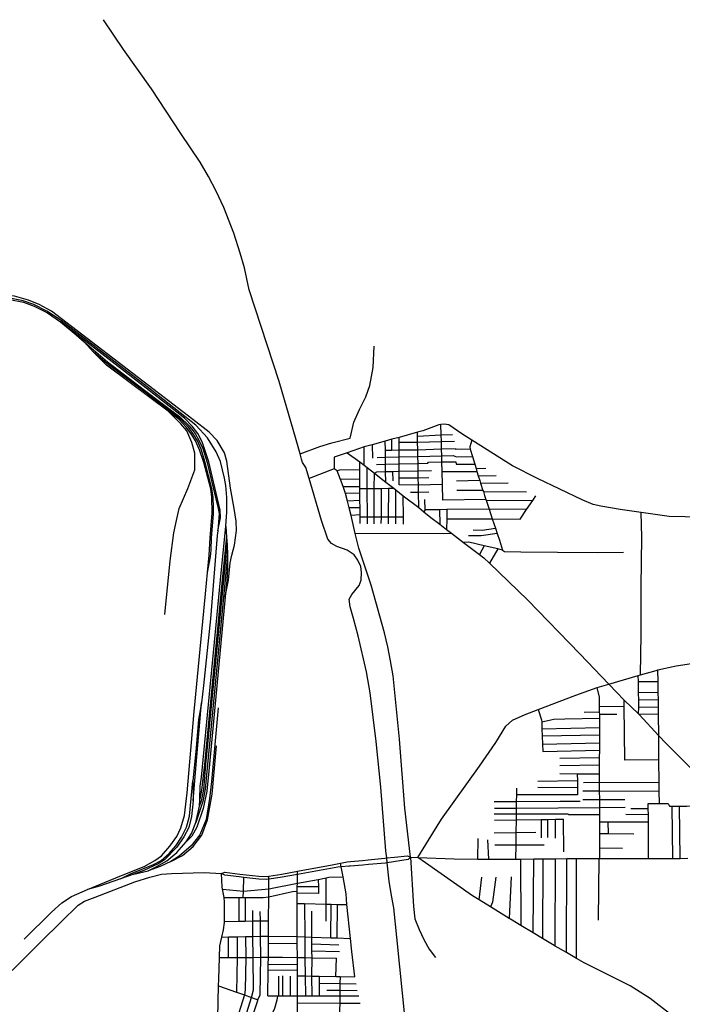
# Model space of a CAD drawing. Header units: millimetres. Extents: x 664923 to 767831, y 3118803 to 3207600.
# Tile 281 of 422: x 725513 to 727552, y 3154375 to 3157404. Entities that reach past the tile are written whole.
import ezdxf

# ---------------------------------------------------------------- set-up
doc = ezdxf.new("R2010")
doc.units = ezdxf.units.MM
for name, color, linetype in [('railways', 4, 'Continuous'), ('roads_2', 2, 'Continuous'), ('roads_3', 3, 'Continuous')]:
    doc.layers.add(name, color=color, linetype=linetype)

msp = doc.modelspace()

# ---------------------------------------------------------------- linework, layer by layer
at = {"layer": 'railways'}
for points in [[(726145.69, 3155628.5), (726155.42, 3155679.84), (726160.39, 3155732.83), (726165.34, 3155756.58), (726174.02, 3155788.09), (726180.25, 3155833.26), (726178.92, 3155861.7), (726172.96, 3155900.23), (726161.31, 3155963.28), (726150.06, 3156045.57), (726143.37, 3156071.21), (726120.21, 3156109.99), (726096.53, 3156134.92), (726046.1, 3156173.75), (725940.54, 3156254.8), (725610.72, 3156507.88), (725572.45, 3156528.3), (725539.92, 3156540.93), (725496.96, 3156553.77), (725457.23, 3156559.16), (725429.03, 3156558.23), (725383.89, 3156552.94), (725356, 3156545.86), (725324.78, 3156530.46)], [(725482.28, 3156543.1), (725524.57, 3156534.87), (725557.46, 3156523.39), (725598.86, 3156502.07), (725638.42, 3156474.95), (725686.76, 3156434.33), (725711.62, 3156412.87), (725782.88, 3156351.38), (725897.45, 3156264.16), (726005.62, 3156182.28), (726034.85, 3156154.83), (726052.81, 3156130.83), (726064.27, 3156111.06), (726076.94, 3156084.65), (726089.92, 3156042.2), (726108.8, 3155963.56), (726124.21, 3155900.16), (726126.97, 3155884.71), (726122.27, 3155831.56), (726121.02, 3155817.42), (726099.71, 3155560.53), (726078.63, 3155356.41), (726072.56, 3155302.17)], [(725863.85, 3154775.26), (725907.95, 3154786.16), (725933.06, 3154797.61), (725965.75, 3154816.7), (725996.97, 3154842.11), (726025.15, 3154874.59), (726041.28, 3154900.48), (726055.12, 3154934.78), (726065.96, 3154984.23), (726067.47, 3155006.18), (726068.45, 3155046.01), (726072.17, 3155073.39), (726131.21, 3155681.49), (726147.72, 3155845.71), (726150.34, 3155890.37), (726150.85, 3155934.23), (726147.42, 3155971.48), (726143.71, 3155993.51), (726130.73, 3156045.38), (726117.6, 3156074.56), (726091.25, 3156118.09), (726055.31, 3156157.2), (725904.97, 3156275.08), (725640.48, 3156478.64), (725596.81, 3156507.61), (725556.99, 3156528.38), (725523.91, 3156539.28), (725482.38, 3156547.91)], [(726122.27, 3155831.56), (726130.6, 3155872.05), (726130.42, 3155895.02), (726113.42, 3155964.74), (726094.53, 3156044.48), (726082.88, 3156081.24), (726074.09, 3156105.13), (726061.42, 3156130.86), (726043.77, 3156153.36), (726019.77, 3156178.75), (725902.06, 3156270.5), (725638.42, 3156474.95)], [(726091.21, 3155703.3), (726100.44, 3155751.33), (726102.08, 3155772.3), (726103.14, 3155810), (726109.65, 3155883.01), (726109.5, 3155905.04), (726108.26, 3155933.84), (726104.63, 3155961.45), (726083.26, 3156041.68), (726071.54, 3156082.78), (726060.11, 3156108.26), (726048.81, 3156126.95), (726030.99, 3156151.35), (726005.49, 3156176.84), (725894.6, 3156261.03), (725780.66, 3156346.14), (725739.94, 3156381.84), (725711.62, 3156412.87)], [(725526.96, 3154575.23), (725611.39, 3154658.21), (725642.35, 3154687.27), (725672.72, 3154706.51), (725721.8, 3154728.61), (725826.13, 3154771.77), (725896.38, 3154798.7), (725928.89, 3154817.22), (725949.1, 3154831.65), (725974.82, 3154861.18), (725996.67, 3154891.6), (726008.91, 3154918.38), (726020.18, 3154955.91), (726028.38, 3155025.41), (726049.94, 3155275.68), (726076.07, 3155552.66), (726084.85, 3155637.62), (726091.21, 3155703.3), (726096.37, 3155756.69), (726099.3, 3155810.6), (726105.69, 3155886.36), (726104.76, 3155935), (726100.94, 3155961.23), (726079.28, 3156042.28), (726066.79, 3156080.93), (726054.1, 3156108.15), (726042.93, 3156127.51), (726025.54, 3156150.44), (726002.24, 3156174.87), (725969.62, 3156199.38), (725853.14, 3156286.9), (725779.79, 3156341.51), (725739.94, 3156381.84)], [(725959.3, 3155574.77), (725975.82, 3155739.37), (725987.29, 3155825.25), (725995.04, 3155863.21), (726003.34, 3155900.64), (726030.87, 3155961.54), (726051.9, 3156019.61), (726051.75, 3156070.18), (726043.18, 3156103.2), (726027.45, 3156139.07), (726009, 3156160.74), (725969.62, 3156199.38)], [(726147.72, 3155845.71), (726149.53, 3155813.02), (726150.94, 3155787.47), (726152.55, 3155758.64), (726145.74, 3155680.51), (726090.63, 3155112.71), (726084.21, 3155037.1), (726076.83, 3154998.87), (726055.12, 3154934.78)], [(726149.53, 3155813.02), (726136.06, 3155681.17), (726081.34, 3155112.72), (726072.66, 3155033.99), (726067.47, 3155006.18)], [(726065.96, 3154984.23), (726073.81, 3155004.97), (726079.21, 3155035.65), (726085.98, 3155113), (726140.89, 3155680.84), (726150.94, 3155787.47)], [(726152.55, 3155758.64), (726152.63, 3155714.22), (726150.57, 3155680.18), (726145.69, 3155628.5), (726096.61, 3155113.59), (726089.35, 3155031.23), (726077.62, 3154977.36), (726058.04, 3154920.23), (726042.33, 3154892.44), (726025.15, 3154874.59)], [(726072.56, 3155302.17), (726063.57, 3155251.54), (726055.22, 3155152.65), (726046.15, 3155062.59), (726046.86, 3155025.47), (726046.92, 3155001.27), (726041.43, 3154952.74), (726033.32, 3154919.27), (726018.3, 3154890.29), (725997.04, 3154858.32), (725958.41, 3154820.05), (725939.38, 3154807.03), (725895.35, 3154786.61), (725863.85, 3154775.26), (725823.26, 3154761.3), (725758.19, 3154738.95), (725721.8, 3154728.61)], [(726046.92, 3155001.27), (726056.12, 3155112.82), (726072.56, 3155302.17)], [(726123.86, 3155287.31), (726102.89, 3155060.92), (726096.76, 3155008.1), (726086.58, 3154943.87), (726067.79, 3154896), (726040.4, 3154862.2), (726003.5, 3154830.72), (725978.11, 3154814.08), (725944.96, 3154798.63), (725907.95, 3154786.16)], [(725978.11, 3154814.08), (726014.48, 3154832.47), (726047, 3154860.98), (726073.78, 3154895.54), (726091.43, 3154943), (726104.79, 3155022.11), (726118.96, 3155170.09)], [(725823.26, 3154761.3), (725853.98, 3154776.42), (725924.92, 3154804.98), (725948.6, 3154817.95), (725972.52, 3154839.23), (725993.4, 3154863.01), (726010.93, 3154889.6), (726026.74, 3154920.23), (726035.52, 3154953.99), (726046.15, 3155062.59)]]:
    msp.add_lwpolyline(points, dxfattribs=at)
at = {"layer": 'roads_2'}
for points in [[(726380.2, 3156052.2), (726375.75, 3156068.69), (726364.16, 3156111.62), (726311.81, 3156291.57), (726218.78, 3156572.81), (726204.41, 3156640.86), (726191.53, 3156686.1), (726171.59, 3156747.54), (726141.41, 3156826.81), (726117.69, 3156877.08), (726093.64, 3156922.3), (726067.95, 3156965.4), (726009.36, 3157054.39), (725918.65, 3157191.61), (725832.26, 3157312.97), (725770.46, 3157404.2)], [(727757.63, 3155870.57), (727511.43, 3155875.64), (727425.64, 3155887.86), (727361.2, 3155897.05), (727300.95, 3155907.83), (727277.88, 3155913.04), (727243.9, 3155927.06), (727105.88, 3155992.94), (727029.9, 3156031.71), (726904.5, 3156110.94), (726873.77, 3156130.35), (726833.41, 3156158.28), (726819.27, 3156159.89), (726809.39, 3156158.83), (726802.86, 3156158.11), (726753.5, 3156139.34), (726736.97, 3156134.82), (726680.37, 3156119.36), (726658.06, 3156113.26), (726638, 3156107.77), (726597.3, 3156096.66), (726581.01, 3156092.21), (726573.37, 3156089.65), (726520.53, 3156071.95), (726480.73, 3156058.62), (726480.62, 3156022.65), (726404.25, 3155992.8)], [(726520.53, 3156071.95), (726559.54, 3156043.87), (726573.36, 3156033.52), (726581.92, 3156026.82), (726604.46, 3156009.17), (726639.35, 3155981.86), (726663.83, 3155962.7), (726670.49, 3155957.49), (726693.29, 3155939.64), (726741.42, 3155903.01), (726756.93, 3155890.44), (726778.62, 3155872.85), (726805.35, 3155852.45), (726826.52, 3155836.29), (726841.59, 3155824.79), (726878.89, 3155796.31), (726927.51, 3155759.2), (726941.33, 3155748.65), (726958.41, 3155732.15), (727075.22, 3155619.3), (727236.3, 3155452.83), (727325.65, 3155360.18), (727373.04, 3155311.27), (727417.56, 3155268.57), (727419.7, 3155266.25), (727479.76, 3155201.12), (727502.58, 3155177.58), (727695.03, 3154986.14)], [(726383.67, 3156042.33), (726380.2, 3156052.2)], [(726700.63, 3154318.14), (726673.84, 3154581.26), (726664.58, 3154671.85), (726656.78, 3154710.27), (726650.36, 3154753.48), (726644.04, 3154810.33), (726642.38, 3154825.26), (726639.88, 3154847.74), (726624.39, 3155043.02), (726610.23, 3155183.37), (726591.13, 3155333.84), (726580.39, 3155398.36), (726554.8, 3155508.99), (726540.66, 3155561.78), (726529.61, 3155597.98), (726526.77, 3155621.04), (726534.83, 3155635.72), (726557.24, 3155663.73), (726564.07, 3155680.46), (726564.81, 3155703.89), (726562.97, 3155722.24), (726553.05, 3155741.9), (726542.01, 3155758.29), (726520.27, 3155772.69), (726488.78, 3155783.95), (726472.52, 3155792.53), (726461.23, 3155806.23), (726441.94, 3155863.67), (726404.25, 3155992.8), (726393.5, 3156026.81), (726383.67, 3156042.33)], [(726716.03, 3154828.28), (726698.5, 3154978.3), (726682, 3155190.33), (726662.35, 3155385.63), (726654.27, 3155432.23), (726645.83, 3155475.37), (726635.42, 3155518.24), (726594.53, 3155664.2), (726556.2, 3155778.41), (726545.78, 3155823.03), (726532.66, 3155879.25), (726527.19, 3155902.71), (726521.54, 3155923.39), (726515.09, 3155946.25), (726508.6, 3155967.72), (726500.59, 3155989.89), (726489.62, 3156015.87), (726480.62, 3156022.65)], [(726737.79, 3154826.93), (726771.41, 3154880.1), (726811.28, 3154945.17), (726928.24, 3155108.04), (726978.4, 3155180.88), (727008.99, 3155231.25), (727029.54, 3155248.75), (727068.57, 3155267.04), (727108.21, 3155282.17), (727223.86, 3155326.32), (727290.44, 3155349.98), (727325.65, 3155360.18), (727416.34, 3155386.46), (727423.17, 3155388.44), (727471.09, 3155402.32), (727477.01, 3155403.66), (727533.27, 3155416.3), (727580.34, 3155423.92), (727632.69, 3155428.18), (727712.12, 3155427.77), (727775, 3155428.13)], [(726133.65, 3154778.04), (726144.56, 3154781.15), (726190.78, 3154775.62), (726248.71, 3154769.23), (726275.51, 3154768.52), (726279.52, 3154769.14), (726319.68, 3154775.36), (726368.2, 3154784.33), (726474.83, 3154804.05), (726500.11, 3154809.08), (726521, 3154813.23), (726530.61, 3154814.18)], [(726530.61, 3154814.18), (726567.82, 3154817.87)], [(726567.82, 3154817.87), (726585.49, 3154819.62)], [(726585.49, 3154819.62), (726636.32, 3154824.65)], [(726636.32, 3154824.65), (726642.38, 3154825.26), (726666.05, 3154827.6), (726706.83, 3154832.05), (726716.03, 3154828.28)], [(726716.03, 3154828.28), (726708.83, 3154820.67), (726644.04, 3154810.33), (726639.05, 3154809.54)], [(726716.03, 3154828.28), (726737.79, 3154826.93), (726849.56, 3154822.18), (726922.65, 3154822.11), (726955.5, 3154822.06), (727039.96, 3154821.97), (727053.79, 3154822.07), (727094.69, 3154822.4), (727122.76, 3154822.64), (727161.26, 3154822.96), (727196.72, 3154823.26), (727226.1, 3154823.5), (727255.13, 3154823.74), (727295.73, 3154823.69), (727297.93, 3154823.69), (727448.37, 3154823.45), (727503.85, 3154823.37), (727521.7, 3154823.61), (727545.2, 3154823.92), (727568.47, 3154824.22)], [(727521.46, 3154340.03), (727453.4, 3154393.47), (727391.73, 3154431.46), (727344.49, 3154455.45), (727249.79, 3154502.33), (727226.16, 3154516.07), (727195.27, 3154534.06), (727160.24, 3154554.44), (727152.96, 3154558.69), (727121.68, 3154577.54), (727093, 3154594.82), (727054.82, 3154617.85), (727022.84, 3154637.13), (727019.49, 3154639.19), (726962.07, 3154674.5), (726926.74, 3154696.23), (726906.12, 3154708.91), (726761.86, 3154810.24), (726737.79, 3154826.93)], [(726530.19, 3154800.23), (726525.9, 3154799.87), (726502.26, 3154797.69), (726492.2, 3154796.77), (726368.01, 3154774.48), (726314.68, 3154764.92), (726279.46, 3154760.23), (726272.96, 3154759.36), (726248.48, 3154759.84), (726202.27, 3154765.28), (726188.87, 3154766.85), (726144.46, 3154772.28), (726133.65, 3154778.04)], [(726569.27, 3154803.57), (726530.19, 3154800.23)], [(726586.78, 3154805.07), (726569.27, 3154803.57)], [(726639.05, 3154809.54), (726586.78, 3154805.07)], [(725399.47, 3154471.25), (725451.43, 3154470.2), (725475.57, 3154473.53), (725492.11, 3154481.05), (725578.61, 3154568.12), (725640.6, 3154629.28), (725692.66, 3154679.79), (725712.52, 3154692.28), (725744.81, 3154705.14), (725867.63, 3154751.97), (725913.42, 3154766.72), (725949.21, 3154775.02), (725980.06, 3154777.38), (726080.89, 3154780.42), (726133.65, 3154778.04)]]:
    msp.add_lwpolyline(points, dxfattribs=at)
at = {"layer": 'roads_3'}
for points in [[(726375.75, 3156068.69), (726436.68, 3156091.29), (726473.9, 3156101.97), (726530.42, 3156116.73), (726540.71, 3156165.87), (726558.41, 3156205.08), (726578.11, 3156244.34), (726590.84, 3156278.72), (726600.22, 3156334.45), (726603.58, 3156399.41)], [(726815.34, 3155925.78), (726814.09, 3155974.69), (726813.08, 3156014.09), (726812.33, 3156043.7), (726811.84, 3156062.64), (726811.31, 3156083.74), (726810.72, 3156106.38), (726810.22, 3156126.58), (726809.39, 3156158.83)], [(726680.41, 3155972.79), (726680.4, 3155994.84), (726680.39, 3156015.07), (726680.39, 3156037.71), (726680.38, 3156059.26), (726680.37, 3156080.59), (726680.37, 3156104.1), (726680.37, 3156119.36)], [(726741.42, 3155903.01), (726740.5, 3155951.09), (726740.08, 3155972.72), (726739.65, 3155995.05), (726739.23, 3156016.47), (726738.81, 3156039.12), (726738.4, 3156060.39), (726737.99, 3156081.34), (726737.55, 3156104.91), (726737.2, 3156122.87), (726736.97, 3156134.82)], [(726737.2, 3156122.87), (726810.22, 3156126.58), (726845.24, 3156127.86)], [(726573.36, 3156033.52), (726573.37, 3156089.65)], [(726597.3, 3156096.66), (726598.36, 3156054.78)], [(726639.35, 3155981.86), (726639, 3156014.08), (726638.76, 3156036.71), (726638.53, 3156058.46), (726638.3, 3156080.03), (726638, 3156107.77)], [(726638.3, 3156080.03), (726657.86, 3156080.3), (726680.37, 3156080.59), (726737.99, 3156081.34), (726811.31, 3156083.74), (726853.56, 3156085.12), (726854.7, 3156081.77)], [(726657.86, 3156080.3), (726658.06, 3156113.26)], [(726680.37, 3156104.1), (726737.55, 3156104.91), (726810.72, 3156106.38), (726851.36, 3156107.35)], [(726904.5, 3156110.94), (726898.21, 3156090.46), (726898.91, 3156082.46), (726905.89, 3156059.92), (726913.15, 3156036.5), (726917.17, 3156023.49), (726920.12, 3156013.99), (726924.2, 3156000.81), (726928.92, 3155986.15), (726931.34, 3155978.68), (726938.65, 3155956), (726939.77, 3155952.55), (726943.76, 3155940.15), (726947.56, 3155928.39), (726948.24, 3155926.3), (726957.36, 3155898.04), (726967.16, 3155868.41), (726976.64, 3155840.3), (726982.36, 3155823.31), (726989.17, 3155803.15), (726999.11, 3155772.38), (727004.63, 3155768.27), (727055.57, 3155766.88), (727167.86, 3155766.23), (727291.78, 3155765.51), (727371.2, 3155766.52)], [(726612.62, 3156057.49), (726638.53, 3156058.46), (726680.38, 3156059.26), (726738.4, 3156060.39), (726811.84, 3156062.64), (726847.35, 3156063.72), (726856.98, 3156059.32)], [(726898.91, 3156082.46), (726854.7, 3156081.77)], [(726856.98, 3156059.32), (726905.89, 3156059.92)], [(726560.54, 3155854.77), (726560.44, 3155874.04), (726560.41, 3155880.94), (726560.28, 3155902.98), (726560.18, 3155924.71), (726560.05, 3155947.51), (726559.98, 3155962.04), (726559.94, 3155968.62), (726559.83, 3155990.35), (726559.67, 3156019.58), (726559.54, 3156043.87)], [(726583.19, 3155853.06), (726583.03, 3155874.03), (726582.39, 3155962.19), (726581.92, 3156026.82)], [(726611.34, 3156036.05), (726638.76, 3156036.71), (726680.39, 3156037.71), (726738.81, 3156039.12), (726769.35, 3156039.87), (726770.67, 3156043.27), (726812.33, 3156043.7), (726855.12, 3156044.13), (726856.34, 3156036.35)], [(726856.34, 3156036.35), (726913.15, 3156036.5)], [(726917.17, 3156023.49), (726946.93, 3156024.48)], [(726559.67, 3156019.58), (726496.92, 3156018.84), (726489.62, 3156015.87)], [(726603.8, 3155853.61), (726603.88, 3155874.04), (726604.27, 3155962.32), (726604.46, 3156009.17)], [(726604.46, 3156009.17), (726612.09, 3156012.94), (726639, 3156014.08), (726660.52, 3156014.6), (726680.39, 3156015.07), (726739.23, 3156016.47), (726780.54, 3156017.2)], [(726660.52, 3156014.6), (726661.09, 3155985.12)], [(726680.4, 3155994.84), (726739.65, 3155995.05), (726771.57, 3155995.45)], [(726813.08, 3156014.09), (726920.12, 3156013.99)], [(726924.2, 3156000.81), (726978.9, 3156001.99)], [(726559.83, 3155990.35), (726500.59, 3155989.89)], [(726508.6, 3155967.72), (726559.94, 3155968.62)], [(726814.09, 3155974.69), (726740.08, 3155972.72), (726680.41, 3155972.79)], [(726928.92, 3155986.15), (726857.47, 3155984.86)], [(726931.34, 3155978.68), (727016.27, 3155979.14)], [(726560.05, 3155947.51), (726515.09, 3155946.25)], [(726559.98, 3155962.04), (726582.39, 3155962.19), (726604.27, 3155962.32), (726626.16, 3155962.46), (726648.17, 3155962.59), (726663.83, 3155962.7)], [(726625.78, 3155854.5), (726625.85, 3155874.03), (726626.16, 3155962.46)], [(726648.17, 3155962.59), (726647.12, 3155874.03), (726646.88, 3155853.37)], [(726670.88, 3155853.22), (726670.81, 3155874.02), (726670.49, 3155957.49)], [(726693.66, 3155852.74), (726693.57, 3155874.02), (726693.29, 3155939.64)], [(726715.67, 3155950.75), (726740.5, 3155951.09), (726772.11, 3155951.54)], [(726938.65, 3155956), (726857.73, 3155955.33)], [(726939.77, 3155952.55), (727072.34, 3155951.75)], [(727053.04, 3155867.66), (727072.8, 3155896.88), (727091.79, 3155924.94), (727101.5, 3155939.31)], [(726560.18, 3155924.71), (726521.54, 3155923.39)], [(726560.28, 3155902.98), (726527.19, 3155902.71)], [(726760.78, 3155896.29), (726760.17, 3155927.66)], [(726947.56, 3155928.39), (726815.34, 3155925.78)], [(726948.24, 3155926.3), (727091.79, 3155924.94)], [(726560.41, 3155880.94), (726532.66, 3155879.25)], [(726693.57, 3155874.02), (726670.81, 3155874.02), (726647.12, 3155874.03), (726625.85, 3155874.03), (726603.88, 3155874.04), (726583.03, 3155874.03), (726560.44, 3155874.04)], [(727072.8, 3155896.88), (726957.36, 3155898.04), (726827.86, 3155896.89), (726804.93, 3155896.69), (726760.78, 3155896.29), (726756.93, 3155890.44)], [(726804.93, 3155896.69), (726805.35, 3155852.45)], [(726827.86, 3155896.89), (726827.23, 3155868.4), (726826.52, 3155836.29)], [(727423.17, 3155388.44), (727425.23, 3155513.25), (727425.87, 3155659.7), (727427.37, 3155812.11), (727425.64, 3155887.86)], [(726827.23, 3155868.4), (726967.16, 3155868.41), (727053.04, 3155867.66)], [(726545.78, 3155823.03), (726841.59, 3155824.79)], [(726982.36, 3155823.31), (726933.12, 3155816.33), (726893.9, 3155816.03)], [(726908.88, 3155835.3), (726936.61, 3155833.84), (726976.64, 3155840.3)], [(726999.11, 3155772.38), (726984.41, 3155775.86), (726942.72, 3155785.73), (726895.34, 3155796.93), (726878.89, 3155796.31)], [(726942.72, 3155785.73), (726927.51, 3155759.2)], [(726984.41, 3155775.86), (726958.41, 3155732.15)], [(727479.76, 3155201.12), (727478.86, 3155267.36), (727478.55, 3155290.46), (727478.26, 3155311.42), (727477.96, 3155334.07), (727477.48, 3155368.65), (727477.01, 3155403.66)], [(727417.56, 3155268.57), (727417.8, 3155289.46), (727418.05, 3155310.71), (727417.54, 3155333.51), (727416.76, 3155367.93), (727416.34, 3155386.46)], [(727416.76, 3155367.93), (727477.48, 3155368.65)], [(727297.93, 3154823.69), (727297.91, 3154856.18), (727297.88, 3154900.54), (727297.85, 3154936.29), (727297.84, 3154959.04), (727297.83, 3154981), (727297.76, 3155005.45), (727297.66, 3155032.2), (727297.58, 3155057.07), (727297.47, 3155084.49), (727297.43, 3155095.36), (727297.5, 3155110.84), (727297.62, 3155133.67), (727297.73, 3155156.47), (727297.84, 3155179.39), (727297.95, 3155203.43), (727298.06, 3155226.62), (727298.13, 3155239.33), (727297.9, 3155255.08), (727297.72, 3155268.19), (727297.64, 3155274.31), (727297.4, 3155291.15), (727297, 3155320.04), (727290.44, 3155349.98)], [(727477.96, 3155334.07), (727417.54, 3155333.51)], [(727374.93, 3155126.27), (727373.25, 3155292.61), (727373.04, 3155311.27)], [(727478.26, 3155311.42), (727418.05, 3155310.71)], [(727108.21, 3155282.17), (727119.01, 3155250.77), (727119.33, 3155243.98), (727120.07, 3155227.53), (727120.22, 3155222.87), (727120.95, 3155200.23), (727121.73, 3155175.8), (727122.46, 3155152.93)], [(727297.64, 3155274.31), (727249.92, 3155273.23)], [(727297.4, 3155291.15), (727373.25, 3155292.61)], [(727297.72, 3155268.19), (727350.65, 3155268.14)], [(727417.8, 3155289.46), (727478.55, 3155290.46)], [(727478.86, 3155267.36), (727419.7, 3155266.25)], [(727119.33, 3155243.98), (727156.47, 3155252.34), (727190.9, 3155253.77), (727297.9, 3155255.08)], [(727120.22, 3155222.87), (727298.06, 3155226.62)], [(727297.95, 3155203.43), (727120.95, 3155200.23)], [(727121.73, 3155175.8), (727297.84, 3155179.39)], [(727481.42, 3154992.98), (727480.85, 3155031.26), (727480.65, 3155043.84), (727480.58, 3155056.37), (727480.18, 3155126.88), (727479.76, 3155201.12)], [(727122.46, 3155152.93), (727297.73, 3155156.47)], [(727297.62, 3155133.67), (727175.04, 3155131.14)], [(727480.18, 3155126.88), (727374.93, 3155126.27)], [(727174.7, 3155084.7), (727228.89, 3155084.6), (727297.47, 3155084.49)], [(727297.5, 3155110.84), (727175.47, 3155109.11)], [(727228.89, 3155084.6), (727228.98, 3155062.42), (727229.06, 3155041.36), (727229.14, 3155019.88)], [(727228.98, 3155062.42), (727106.99, 3155060.52)], [(727480.58, 3155056.37), (727297.58, 3155057.07), (727248.15, 3155056.98)], [(727039.96, 3154821.97), (727040.51, 3154865.8), (727040.98, 3154903.66), (727041.47, 3154942.69), (727041.7, 3154961.24), (727041.93, 3154978.79), (727042.17, 3154998.91), (727042.43, 3155019.49), (727042.69, 3155040.54)], [(727229.06, 3155041.36), (727106.99, 3155041.61)], [(727246.33, 3155031.69), (727297.66, 3155032.2), (727480.85, 3155031.26)], [(726973.52, 3154998.65), (727042.17, 3154998.91), (727175.64, 3155000.18), (727238.03, 3154999.69)], [(727229.14, 3155019.88), (727042.43, 3155019.49)], [(727245.88, 3155005.67), (727297.76, 3155005.45), (727374.79, 3155005.6)], [(726973.97, 3154978.2), (727041.93, 3154978.79), (727297.83, 3154981), (727376.03, 3154981.29)], [(727447.38, 3154976.17), (727393.2, 3154975.99)], [(727447.26, 3154992.76), (727481.42, 3154992.98), (727508.63, 3154992.65), (727512.82, 3154984.61), (727520.11, 3154984.66), (727543.38, 3154984.86), (727565.8, 3154985.05), (727695.03, 3154986.14)], [(727448.37, 3154823.45), (727447.64, 3154936.57), (727447.49, 3154958.2), (727447.38, 3154976.17), (727447.26, 3154992.76)], [(727520.11, 3154984.66), (727521.7, 3154823.61)], [(727545.2, 3154823.92), (727543.38, 3154984.86)], [(726973.44, 3154961.09), (727041.7, 3154961.24), (727199.63, 3154961.59), (727201.37, 3154959.17), (727297.84, 3154959.04)], [(726974.1, 3154941.8), (727041.47, 3154942.69), (727117.43, 3154943.7), (727137.89, 3154943.97), (727162.19, 3154944.3), (727186.86, 3154944.62)], [(727117.43, 3154943.7), (727117.3, 3154886.88)], [(727138.2, 3154888.21), (727137.89, 3154943.97)], [(727161.77, 3154886.67), (727162.19, 3154944.3)], [(727187.17, 3154843.92), (727186.86, 3154944.62)], [(727297.85, 3154936.29), (727324.26, 3154936.33), (727447.64, 3154936.57)], [(727324.47, 3154900.36), (727324.26, 3154936.33)], [(727447.49, 3154958.2), (727378.08, 3154958.81)], [(726973.11, 3154903.03), (727040.98, 3154903.66), (727101.04, 3154904.21)], [(726922.65, 3154822.11), (726923.41, 3154885.41)], [(726952.43, 3154880.78), (726955.5, 3154822.06)], [(727297.88, 3154900.54), (727324.47, 3154900.36), (727403.06, 3154899.78)], [(726974.7, 3154865.83), (727040.51, 3154865.8), (727126.58, 3154865.74)], [(727297.91, 3154856.18), (727368.11, 3154855.15)], [(726716.03, 3154828.28), (726725.24, 3154676.29), (726728.8, 3154638.48), (726742.49, 3154605.63), (726756.14, 3154574.93), (726773.26, 3154544.52), (726792.26, 3154518.7)], [(727053.79, 3154822.07), (727054.82, 3154617.85)], [(727093, 3154594.82), (727094.69, 3154822.4)], [(727122.76, 3154822.64), (727121.68, 3154577.54)], [(727160.24, 3154554.44), (727161.26, 3154822.96)], [(727195.27, 3154534.06), (727196.72, 3154823.26)], [(727226.16, 3154516.07), (727226.1, 3154823.5)], [(727293.73, 3154634.02), (727295.73, 3154823.69)], [(726367.82, 3154344.33), (726367.74, 3154379.39), (726367.69, 3154401.59), (726367.55, 3154463.15), (726367.51, 3154479.85), (726367.47, 3154497.14), (726367.42, 3154519.32), (726367.17, 3154562.07), (726367.05, 3154583.27), (726366.46, 3154685.46), (726366.4, 3154694.58), (726366.86, 3154717.41), (726366.98, 3154723.09), (726367.25, 3154736.83), (726367.47, 3154747.53), (726368.01, 3154774.48), (726368.2, 3154784.33)], [(726544.37, 3154459.39), (726534.76, 3154537.69), (726530.63, 3154577.97), (726519.97, 3154681.86), (726517.79, 3154715.44), (726507.92, 3154767.71), (726502.26, 3154797.69), (726500.11, 3154809.08)], [(726122.85, 3154334.08), (726125.23, 3154432.06), (726125.71, 3154452.2), (726127.5, 3154519.14), (726128.47, 3154555.4), (726135.02, 3154582.09), (726140.37, 3154603.94), (726142.89, 3154626.98), (726142.92, 3154630.07), (726143.48, 3154689.07), (726141.73, 3154703.8), (726141.11, 3154709.06), (726136.97, 3154729.8), (726135.65, 3154736.46), (726133.65, 3154778.04)], [(726136.97, 3154729.8), (726201.49, 3154723.15), (726279.29, 3154729.89), (726367.47, 3154747.53), (726431.18, 3154759.44), (726456.3, 3154764.32), (726464.5, 3154765.92), (726507.92, 3154767.71)], [(726201.12, 3154703.59), (726201.49, 3154723.15), (726202.27, 3154765.28)], [(726276.94, 3154401.17), (726277.72, 3154479.33), (726277.9, 3154496.24), (726278.14, 3154519.85), (726278.37, 3154561.59), (726278.5, 3154584.97), (726278.75, 3154631.46), (726279.16, 3154706.08), (726279.29, 3154729.89), (726279.46, 3154760.23), (726279.52, 3154769.14)], [(726431.18, 3154759.44), (726432.02, 3154736.78), (726432.83, 3154715.54)], [(726456.12, 3154631.18), (726456.38, 3154683.35), (726456.3, 3154764.32)], [(726926.74, 3154696.23), (726935.29, 3154766.41)], [(726978.05, 3154766.38), (726968.22, 3154689.34), (726962.07, 3154674.5)], [(727025.25, 3154767.29), (727019.49, 3154639.19)], [(726141.73, 3154703.8), (726186.98, 3154703.64), (726201.12, 3154703.59), (726206.66, 3154703.57), (726228.12, 3154703.49), (726262.37, 3154703.54), (726279.16, 3154706.08), (726352.84, 3154722.03), (726366.98, 3154723.09)], [(726432.02, 3154736.78), (726367.25, 3154736.83)], [(726186.98, 3154703.64), (726186.94, 3154630.81)], [(726206.66, 3154703.57), (726207, 3154631.14)], [(726432.83, 3154715.54), (726366.86, 3154717.41)], [(726226.72, 3154396.17), (726232.39, 3154419.46), (726231.45, 3154519.63), (726230.83, 3154584.01), (726230.36, 3154631.53), (726230.05, 3154664.19)], [(726366.46, 3154685.46), (726389.82, 3154684.91), (726456.38, 3154683.35), (726471.76, 3154682.99), (726489.58, 3154682.57), (726519.97, 3154681.86)], [(726389.82, 3154684.91), (726390.33, 3154582.51), (726390.59, 3154518.96), (726391.86, 3154462.63), (726392.02, 3154401.57)], [(726412.89, 3154401.56), (726411.89, 3154462.21), (726412.5, 3154518.6), (726412.32, 3154539.99), (726412.15, 3154561.16), (726411.98, 3154581.81), (726411.86, 3154662.06)], [(726470.68, 3154579.91), (726471.76, 3154682.99)], [(726489.58, 3154682.57), (726488.41, 3154579.34)], [(726142.92, 3154630.07), (726186.94, 3154630.81), (726207, 3154631.14), (726230.36, 3154631.53), (726253.52, 3154631.5), (726278.75, 3154631.46)], [(726215.34, 3154293.74), (726245.38, 3154386.49), (726246.3, 3154388.86), (726253.14, 3154404.59), (726254.57, 3154519.74), (726253.92, 3154584.48), (726253.52, 3154631.5), (726253.27, 3154660.21)], [(726135.02, 3154582.09), (726155.45, 3154582.5), (726181.8, 3154583.03), (726207.94, 3154583.56), (726230.83, 3154584.01), (726253.92, 3154584.48), (726278.5, 3154584.97), (726367.05, 3154583.27), (726390.33, 3154582.51), (726411.98, 3154581.81), (726470.68, 3154579.91), (726488.41, 3154579.34), (726530.63, 3154577.97)], [(726155.24, 3154519.27), (726155.45, 3154582.5)], [(726207.94, 3154583.56), (726208.97, 3154519.53), (726206.83, 3154419.63), (726205.03, 3154403.86), (726174.69, 3154309.7)], [(726181.8, 3154583.03), (726181.8, 3154519.39), (726180.21, 3154412.68)], [(726367.17, 3154562.07), (726278.37, 3154561.59)], [(726412.15, 3154561.16), (726495.23, 3154558.13)], [(726412.32, 3154539.99), (726496.64, 3154537.38)], [(726127.5, 3154519.14), (726155.24, 3154519.27), (726181.8, 3154519.39), (726208.97, 3154519.53), (726231.45, 3154519.63), (726254.57, 3154519.74), (726278.14, 3154519.85), (726321.27, 3154520.05), (726367.42, 3154519.32), (726390.59, 3154518.96), (726412.5, 3154518.6), (726487.49, 3154517.42)], [(726486.33, 3154460.62), (726487.49, 3154517.42)], [(726367.51, 3154479.85), (726277.72, 3154479.33)], [(726367.47, 3154497.14), (726277.9, 3154496.24)], [(726309.57, 3154461.57), (726309.31, 3154401.32)], [(726322.12, 3154462.82), (726322.08, 3154401.37)], [(726345.24, 3154462.06), (726345.59, 3154401.48)], [(726367.55, 3154463.15), (726391.86, 3154462.63), (726411.89, 3154462.21), (726435.05, 3154461.71), (726486.33, 3154460.62), (726499, 3154460.35), (726544.37, 3154459.39)], [(726435.05, 3154461.71), (726435.04, 3154440.58), (726435.02, 3154401.54)], [(726499, 3154460.35), (726498.65, 3154438.99), (726498.3, 3154418.22), (726498.03, 3154401.49), (726497.66, 3154378.89), (726497.31, 3154357.28), (726497.07, 3154342.55), (726495.81, 3154262.69), (726496.03, 3154239.79), (726496.32, 3154209.54), (726496.73, 3154166.43), (726496.88, 3154150.67), (726497.06, 3154133.64), (726497.28, 3154114.22), (726497.58, 3154086.86), (726497.82, 3154064.19), (726498.19, 3154027.04), (726498.24, 3153999.31), (726498.28, 3153980.95), (726498.33, 3153958.16), (726498.38, 3153935.11)], [(726125.23, 3154432.06), (726180.21, 3154412.68), (726205.03, 3154403.86), (726226.72, 3154396.17), (726246.3, 3154388.86)], [(726435.04, 3154440.58), (726498.65, 3154438.99), (726548.43, 3154437.75)], [(726458.38, 3154418.66), (726498.3, 3154418.22), (726551.05, 3154417.63)], [(726305.86, 3154401.3), (726304.29, 3154388.27), (726296.89, 3154361.9), (726281.92, 3154328.74), (726265.9, 3154297.38), (726246.31, 3154272.4), (726238.96, 3154264.38), (726190.91, 3154265.08), (726174.79, 3154267.86), (726170.97, 3154268.52), (726142.97, 3154280.29), (726116.39, 3154287.53)], [(726196.44, 3154301.16), (726226.72, 3154396.17)], [(726276.94, 3154401.17), (726305.86, 3154401.3), (726309.31, 3154401.32), (726322.08, 3154401.37), (726345.59, 3154401.48), (726367.69, 3154401.59)], [(726367.69, 3154401.59), (726392.02, 3154401.57), (726412.89, 3154401.56), (726435.02, 3154401.54), (726498.03, 3154401.49), (726556.23, 3154401.38)], [(726367.74, 3154379.39), (726497.66, 3154378.89), (726560.51, 3154379.08)]]:
    msp.add_lwpolyline(points, dxfattribs=at)

doc.saveas('drawing.dxf')
